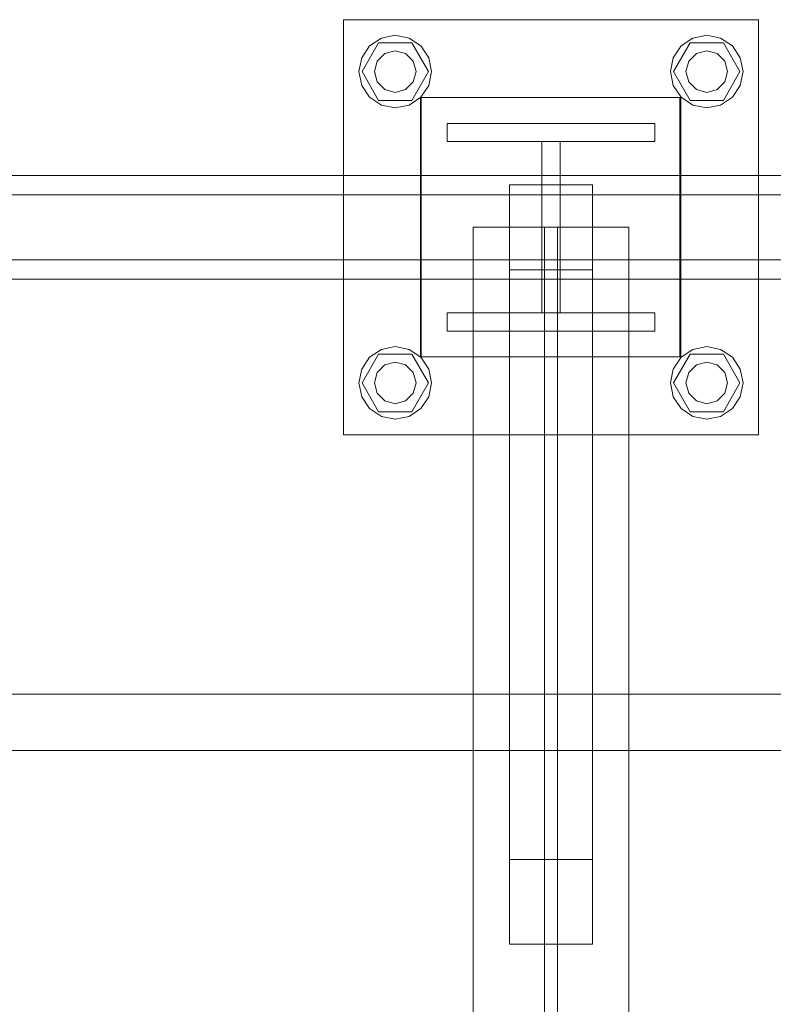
# Model space of a CAD drawing. Header units: millimetres. Extents: x -2233 to 65662, y -50530 to 6847.
# Tile 413 of 656: x 18823 to 19113, y -17870 to -17490. Entities that reach past the tile are written whole.
import ezdxf

# ---------------------------------------------------------------- set-up
doc = ezdxf.new("R2010")
doc.units = ezdxf.units.MM
doc.layers.add('superior_C02', color=7, linetype='Continuous', lineweight=0)

msp = doc.modelspace()

# ---------------------------------------------------------------- linework, layer by layer
at = {"layer": 'superior_C02'}
for p, q in [((18947.51, -17650), (18947.51, -17490)), ((18947.51, -17490), (19107.51, -17490)), ((19107.51, -17490), (19107.51, -17650)), ((18957.61, -17500.101), (18962.152, -17497.066)), ((18962.152, -17497.066), (18967.51, -17496)), ((18967.51, -17496), (18972.867, -17497.066)), ((18972.867, -17497.066), (18977.409, -17500.101)), ((19077.61, -17500.101), (19082.152, -17497.066)), ((19082.152, -17497.066), (19087.51, -17496)), ((19087.51, -17496), (19092.867, -17497.066)), ((19092.867, -17497.066), (19097.409, -17500.101)), ((18954.575, -17504.642), (18957.61, -17500.101)), ((18954.71, -17510), (18961.11, -17498.915)), ((18961.11, -17498.915), (18973.91, -17498.915)), ((18963.51, -17503.072), (18967.51, -17502)), ((18967.51, -17502), (18971.51, -17503.072)), ((18973.91, -17498.915), (18980.31, -17510)), ((18977.409, -17500.101), (18980.444, -17504.642)), ((19074.575, -17504.642), (19077.61, -17500.101)), ((19074.71, -17510), (19081.11, -17498.915)), ((19081.11, -17498.915), (19093.91, -17498.915)), ((19083.51, -17503.072), (19087.51, -17502)), ((19087.51, -17502), (19091.51, -17503.072)), ((19093.91, -17498.915), (19100.31, -17510)), ((19097.409, -17500.101), (19100.444, -17504.642)), ((18953.51, -17510), (18954.575, -17504.642)), ((18959.51, -17510), (18960.581, -17506)), ((18960.581, -17506), (18963.51, -17503.072)), ((18971.51, -17503.072), (18974.438, -17506)), ((18974.438, -17506), (18975.51, -17510)), ((18980.444, -17504.642), (18981.51, -17510)), ((19073.51, -17510), (19074.575, -17504.642)), ((19079.51, -17510), (19080.581, -17506)), ((19080.581, -17506), (19083.51, -17503.072)), ((19091.51, -17503.072), (19094.438, -17506)), ((19094.438, -17506), (19095.51, -17510)), ((19100.444, -17504.642), (19101.51, -17510)), ((18954.575, -17515.358), (18953.51, -17510)), ((18961.11, -17521.085), (18954.71, -17510)), ((18960.581, -17514), (18959.51, -17510)), ((18980.31, -17510), (18973.91, -17521.085)), ((18975.51, -17510), (18974.438, -17514)), ((18981.51, -17510), (18980.444, -17515.358)), ((19074.575, -17515.358), (19073.51, -17510)), ((19081.11, -17521.085), (19074.71, -17510)), ((19080.581, -17514), (19079.51, -17510)), ((19100.31, -17510), (19093.91, -17521.085)), ((19095.51, -17510), (19094.438, -17514)), ((19101.51, -17510), (19100.444, -17515.358)), ((18957.61, -17519.899), (18954.575, -17515.358)), ((18963.51, -17516.928), (18960.581, -17514)), ((18967.51, -17518), (18963.51, -17516.928)), ((18971.51, -17516.928), (18967.51, -17518)), ((18974.438, -17514), (18971.51, -17516.928)), ((18980.444, -17515.358), (18977.409, -17519.899)), ((19077.61, -17519.899), (19074.575, -17515.358)), ((19083.51, -17516.928), (19080.581, -17514)), ((19087.51, -17518), (19083.51, -17516.928)), ((19091.51, -17516.928), (19087.51, -17518)), ((19094.438, -17514), (19091.51, -17516.928)), ((19100.444, -17515.358), (19097.409, -17519.899)), ((18962.152, -17522.934), (18957.61, -17519.899)), ((18973.91, -17521.085), (18961.11, -17521.085)), ((18977.409, -17519.899), (18972.867, -17522.934)), ((18977.212, -17620), (18977.212, -17520)), ((18977.212, -17520), (19077.212, -17520)), ((18977.51, -17620), (18977.51, -17520)), ((18977.51, -17520), (19077.51, -17520)), ((19077.212, -17520), (19077.212, -17620)), ((19077.51, -17520), (19077.51, -17620)), ((19082.152, -17522.934), (19077.61, -17519.899)), ((19093.91, -17521.085), (19081.11, -17521.085)), ((19097.409, -17519.899), (19092.867, -17522.934)), ((18967.51, -17524), (18962.152, -17522.934)), ((18972.867, -17522.934), (18967.51, -17524)), ((19087.51, -17524), (19082.152, -17522.934)), ((19092.867, -17522.934), (19087.51, -17524)), ((18987.51, -17537), (18987.51, -17530)), ((18987.51, -17530), (19067.51, -17530)), ((19067.51, -17530), (19067.51, -17537)), ((19067.51, -17537), (18987.51, -17537)), ((19024.01, -17603), (19024.01, -17537)), ((19024.01, -17537), (19031.01, -17537)), ((19031.01, -17537), (19031.01, -17603)), ((19339.287, -17550), (18193.828, -17550)), ((18205.75, -17550), (19351.209, -17550)), ((19394.427, -17550), (18248.967, -17550)), ((18263.87, -17550), (19409.329, -17550)), ((19011.51, -17586.358), (19011.51, -17553.642)), ((19011.51, -17553.642), (19043.51, -17553.642)), ((19011.51, -17553.642), (19011.51, -17813.642)), ((19043.51, -17553.642), (19043.51, -17586.358)), ((19043.51, -17813.642), (19043.51, -17553.642)), ((19338.593, -17557.5), (18249.764, -17557.5)), ((18263.073, -17557.5), (19351.903, -17557.5)), ((19057.51, -17570), (18997.51, -17570)), ((18997.51, -17570), (18997.51, -18430)), ((19030.01, -17570), (19025.01, -17570)), ((19025.01, -17570), (19025.01, -18430)), ((19030.01, -18430), (19030.01, -17570)), ((19057.51, -18430), (19057.51, -17570)), ((18249.764, -17582.5), (19338.593, -17582.5)), ((18263.073, -17582.5), (19351.903, -17582.5)), ((19043.51, -17586.358), (19011.51, -17586.358)), ((19011.51, -17586.358), (19011.51, -17846.358)), ((19043.51, -17586.358), (19043.51, -17846.358)), ((18193.828, -17590), (19339.287, -17590)), ((18205.75, -17590), (19351.209, -17590)), ((18248.967, -17590), (19394.427, -17590)), ((18263.87, -17590), (19409.329, -17590)), ((18987.51, -17610), (18987.51, -17603)), ((18987.51, -17603), (19067.51, -17603)), ((19031.01, -17603), (19024.01, -17603)), ((19067.51, -17603), (19067.51, -17610)), ((19067.51, -17610), (18987.51, -17610)), ((18962.152, -17617.066), (18967.51, -17616)), ((18967.51, -17616), (18972.867, -17617.066)), ((19082.152, -17617.066), (19087.51, -17616)), ((19087.51, -17616), (19092.867, -17617.066)), ((18954.575, -17624.642), (18957.61, -17620.101)), ((18954.71, -17630), (18961.11, -17618.915)), ((18957.61, -17620.101), (18962.152, -17617.066)), ((18961.11, -17618.915), (18973.91, -17618.915)), ((18972.867, -17617.066), (18977.409, -17620.101)), ((18973.91, -17618.915), (18980.31, -17630)), ((19077.212, -17620), (18977.212, -17620)), ((18977.409, -17620.101), (18980.444, -17624.642)), ((19077.51, -17620), (18977.51, -17620)), ((19074.575, -17624.642), (19077.61, -17620.101)), ((19074.71, -17630), (19081.11, -17618.915)), ((19077.61, -17620.101), (19082.152, -17617.066)), ((19081.11, -17618.915), (19093.91, -17618.915)), ((19092.867, -17617.066), (19097.409, -17620.101)), ((19093.91, -17618.915), (19100.31, -17630)), ((19097.409, -17620.101), (19100.444, -17624.642)), ((18960.581, -17626), (18963.51, -17623.072)), ((18963.51, -17623.072), (18967.51, -17622)), ((18967.51, -17622), (18971.51, -17623.072)), ((18971.51, -17623.072), (18974.438, -17626)), ((19080.581, -17626), (19083.51, -17623.072)), ((19083.51, -17623.072), (19087.51, -17622)), ((19087.51, -17622), (19091.51, -17623.072)), ((19091.51, -17623.072), (19094.438, -17626)), ((18953.51, -17630), (18954.575, -17624.642)), ((18959.51, -17630), (18960.581, -17626)), ((18974.438, -17626), (18975.51, -17630)), ((18980.444, -17624.642), (18981.51, -17630)), ((19073.51, -17630), (19074.575, -17624.642)), ((19079.51, -17630), (19080.581, -17626)), ((19094.438, -17626), (19095.51, -17630)), ((19100.444, -17624.642), (19101.51, -17630)), ((18954.575, -17635.358), (18953.51, -17630)), ((18961.11, -17641.085), (18954.71, -17630)), ((18960.581, -17634), (18959.51, -17630)), ((18980.31, -17630), (18973.91, -17641.085)), ((18975.51, -17630), (18974.438, -17634)), ((18981.51, -17630), (18980.444, -17635.358)), ((19074.575, -17635.358), (19073.51, -17630)), ((19081.11, -17641.085), (19074.71, -17630)), ((19080.581, -17634), (19079.51, -17630)), ((19100.31, -17630), (19093.91, -17641.085)), ((19095.51, -17630), (19094.438, -17634)), ((19101.51, -17630), (19100.444, -17635.358)), ((18957.61, -17639.899), (18954.575, -17635.358)), ((18963.51, -17636.928), (18960.581, -17634)), ((18974.438, -17634), (18971.51, -17636.928)), ((18980.444, -17635.358), (18977.409, -17639.899)), ((19077.61, -17639.899), (19074.575, -17635.358)), ((19083.51, -17636.928), (19080.581, -17634)), ((19094.438, -17634), (19091.51, -17636.928)), ((19100.444, -17635.358), (19097.409, -17639.899)), ((18967.51, -17638), (18963.51, -17636.928)), ((18971.51, -17636.928), (18967.51, -17638)), ((19087.51, -17638), (19083.51, -17636.928)), ((19091.51, -17636.928), (19087.51, -17638)), ((18962.152, -17642.934), (18957.61, -17639.899)), ((18973.91, -17641.085), (18961.11, -17641.085)), ((18967.51, -17644), (18962.152, -17642.934)), ((18972.867, -17642.934), (18967.51, -17644)), ((18977.409, -17639.899), (18972.867, -17642.934)), ((19082.152, -17642.934), (19077.61, -17639.899)), ((19093.91, -17641.085), (19081.11, -17641.085)), ((19087.51, -17644), (19082.152, -17642.934)), ((19092.867, -17642.934), (19087.51, -17644)), ((19097.409, -17639.899), (19092.867, -17642.934)), ((19107.51, -17650), (18947.51, -17650)), ((15575.415, -17750), (24634.01, -17750)), ((24635.508, -17750), (15576.913, -17750)), ((18224.729, -17771.702), (19160.686, -17771.702)), ((19162.465, -17771.702), (18226.507, -17771.702)), ((19043.51, -17813.642), (19011.51, -17813.642)), ((19011.51, -17813.642), (19011.51, -17846.358)), ((19043.51, -17846.358), (19043.51, -17813.642)), ((19011.51, -17846.358), (19043.51, -17846.358))]:
    msp.add_line(p, q, dxfattribs=at)

doc.saveas('drawing.dxf')
